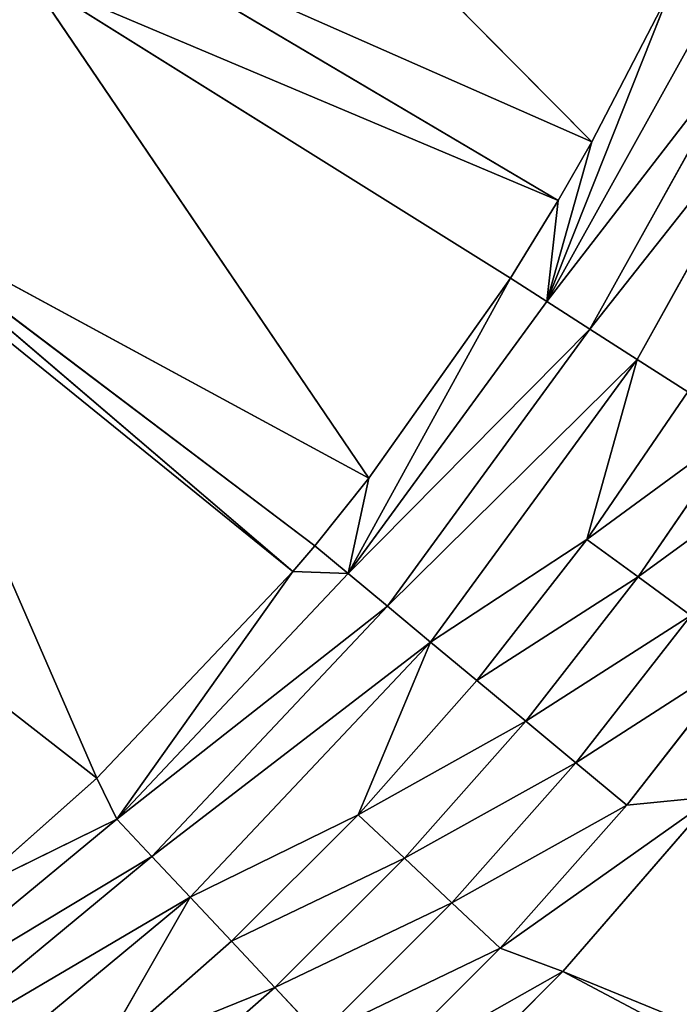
# Model space of a CAD drawing. Extents: x 0 to 500, y 0 to 390.
# Tile 598 of 656: x 263.7 to 268.94, y 182.78 to 190.61. Entities that reach past the tile are written whole.
import ezdxf

# ---------------------------------------------------------------- set-up
doc = ezdxf.new("R2010")
doc.units = 0
doc.header["$LTSCALE"] = 25.4
doc.layers.get('0').update_dxf_attribs({"linetype": 'CONTINUOUS'})

# ---------------------------------------------------------------- blocks, each defined once
blk = doc.blocks.new('ATLANTA505_-_S_STL')
at = {"color": 0}
for p, q in [((281.7911, 25.4082, 214.0374), (268.1672, 25.1371, 206.8065)), ((281.7911, 25.4082, 214.0374), (268.1672, 25.1371, 206.8065)), ((267.6675, 25.1069, 206.6221), (266.592, 25.1093, 207.6949)), ((267.6675, 25.1069, 206.6221), (266.592, 25.1093, 207.6949)), ((268.1672, 25.1371, 206.8065), (266.8645, 25.1399, 208.106)), ((268.1672, 25.1371, 206.8065), (266.8645, 25.1399, 208.106)), ((267.6675, 25.1069, 206.6221), (267.2851, 25.0197, 206.2618)), ((267.6675, 25.1069, 206.6221), (267.2851, 25.0197, 206.2618)), ((268.1672, 25.1371, 206.8065), (267.6675, 25.1069, 206.6221)), ((268.1672, 25.1371, 206.8065), (267.6675, 25.1069, 206.6221)), ((269.3705, 25.1359, 205.416), (267.6675, 25.1069, 206.6221)), ((269.3705, 25.1359, 205.416), (267.6675, 25.1069, 206.6221)), ((268.6743, 25.1056, 205.4845), (267.6675, 25.1069, 206.6221)), ((268.6743, 25.1056, 205.4845), (267.6675, 25.1069, 206.6221)), ((269.3705, 25.1359, 205.416), (268.1672, 25.1371, 206.8065)), ((269.3705, 25.1359, 205.416), (268.1672, 25.1371, 206.8065)), ((268.6743, 25.1056, 205.4845), (268.2703, 25.0184, 205.1487)), ((268.6743, 25.1056, 205.4845), (268.2703, 25.0184, 205.1487)), ((269.3705, 25.1359, 205.416), (268.6743, 25.1056, 205.4845)), ((269.3705, 25.1359, 205.416), (268.6743, 25.1056, 205.4845)), ((269.607, 25.1053, 204.289), (268.6743, 25.1056, 205.4845)), ((269.607, 25.1053, 204.289), (268.6743, 25.1056, 205.4845)), ((266.2327, 25.0221, 207.3115), (265.8777, 24.8775, 206.9329)), ((266.2327, 25.0221, 207.3115), (265.8777, 24.8775, 206.9329)), ((266.2327, 25.0221, 207.3115), (267.2851, 25.0197, 206.2618)), ((266.2327, 25.0221, 207.3115), (267.2851, 25.0197, 206.2618)), ((267.2851, 25.0197, 206.2618), (266.9073, 24.8751, 205.9059)), ((267.2851, 25.0197, 206.2618), (266.9073, 24.8751, 205.9059)), ((267.2851, 25.0197, 206.2618), (268.2703, 25.0184, 205.1487)), ((267.2851, 25.0197, 206.2618), (268.2703, 25.0184, 205.1487)), ((268.2703, 25.0184, 205.1487), (267.8711, 24.8738, 204.8169)), ((268.2703, 25.0184, 205.1487), (267.8711, 24.8738, 204.8169)), ((268.2703, 25.0184, 205.1487), (269.1829, 25.0181, 203.9788)), ((268.2703, 25.0184, 205.1487), (269.1829, 25.0181, 203.9788)), ((269.1829, 25.0181, 203.9788), (268.7639, 24.8735, 203.6724)), ((269.1829, 25.0181, 203.9788), (268.7639, 24.8735, 203.6724)), ((265.8777, 24.8775, 206.9329), (264.7882, 24.8809, 207.8925)), ((265.8777, 24.8775, 206.9329), (264.7882, 24.8809, 207.8925)), ((265.8777, 24.8775, 206.9329), (265.5333, 24.6766, 206.5658)), ((265.8777, 24.8775, 206.9329), (265.5333, 24.6766, 206.5658)), ((266.9073, 24.8751, 205.9059), (265.8777, 24.8775, 206.9329)), ((266.9073, 24.8751, 205.9059), (265.8777, 24.8775, 206.9329)), ((266.9073, 24.8751, 205.9059), (266.5408, 24.6742, 205.5608)), ((266.9073, 24.8751, 205.9059), (266.5408, 24.6742, 205.5608)), ((267.8711, 24.8738, 204.8169), (266.9073, 24.8751, 205.9059)), ((267.8711, 24.8738, 204.8169), (266.9073, 24.8751, 205.9059)), ((267.8711, 24.8738, 204.8169), (267.484, 24.6729, 204.4952)), ((267.8711, 24.8738, 204.8169), (267.484, 24.6729, 204.4952)), ((268.7639, 24.8735, 203.6724), (267.8711, 24.8738, 204.8169)), ((268.7639, 24.8735, 203.6724), (267.8711, 24.8738, 204.8169)), ((268.7639, 24.8735, 203.6724), (268.3577, 24.6726, 203.3752)), ((268.7639, 24.8735, 203.6724), (268.3577, 24.6726, 203.3752)), ((269.5843, 24.8743, 202.4746), (268.7639, 24.8735, 203.6724)), ((269.5843, 24.8743, 202.4746), (268.7639, 24.8735, 203.6724)), ((264.4672, 24.68, 207.5048), (265.2057, 24.4224, 206.2168)), ((264.4672, 24.68, 207.5048), (265.5333, 24.6766, 206.5658)), ((264.4672, 24.68, 207.5048), (265.2057, 24.4224, 206.2168)), ((264.4672, 24.68, 207.5048), (265.5333, 24.6766, 206.5658)), ((265.5333, 24.6766, 206.5658), (265.2057, 24.4224, 206.2168)), ((265.5333, 24.6766, 206.5658), (265.2057, 24.4224, 206.2168)), ((266.5408, 24.6742, 205.5608), (265.2057, 24.4224, 206.2168)), ((266.5408, 24.6742, 205.5608), (265.2057, 24.4224, 206.2168)), ((265.5333, 24.6766, 206.5658), (266.5408, 24.6742, 205.5608)), ((265.5333, 24.6766, 206.5658), (266.5408, 24.6742, 205.5608)), ((266.5408, 24.6742, 205.5608), (267.1158, 24.4186, 204.1893)), ((266.5408, 24.6742, 205.5608), (267.484, 24.6729, 204.4952)), ((266.5408, 24.6742, 205.5608), (267.1158, 24.4186, 204.1893)), ((266.5408, 24.6742, 205.5608), (267.484, 24.6729, 204.4952)), ((267.484, 24.6729, 204.4952), (267.1158, 24.4186, 204.1893)), ((267.484, 24.6729, 204.4952), (267.1158, 24.4186, 204.1893)), ((268.3577, 24.6726, 203.3752), (267.1158, 24.4186, 204.1893)), ((268.3577, 24.6726, 203.3752), (267.1158, 24.4186, 204.1893)), ((267.484, 24.6729, 204.4952), (268.3577, 24.6726, 203.3752)), ((267.484, 24.6729, 204.4952), (268.3577, 24.6726, 203.3752)), ((268.3577, 24.6726, 203.3752), (269.1604, 24.6734, 202.2031)), ((268.3577, 24.6726, 203.3752), (269.1604, 24.6734, 202.2031)), ((268.3577, 24.6726, 203.3752), (268.7573, 24.4191, 201.945)), ((268.3577, 24.6726, 203.3752), (268.7573, 24.4191, 201.945)), ((269.1604, 24.6734, 202.2031), (268.7573, 24.4191, 201.945)), ((269.1604, 24.6734, 202.2031), (268.7573, 24.4191, 201.945)), ((265.2057, 24.4224, 206.2168), (263.0628, 24.43, 207.9889)), ((265.2057, 24.4224, 206.2168), (263.0628, 24.43, 207.9889)), ((265.2057, 24.4224, 206.2168), (264.9005, 24.1197, 205.8918)), ((265.2057, 24.4224, 206.2168), (264.9005, 24.1197, 205.8918)), ((267.1158, 24.4186, 204.1893), (265.2057, 24.4224, 206.2168)), ((267.1158, 24.4186, 204.1893), (265.2057, 24.4224, 206.2168)), ((267.1158, 24.4186, 204.1893), (266.7729, 24.116, 203.9044)), ((267.1158, 24.4186, 204.1893), (266.7729, 24.116, 203.9044)), ((268.7573, 24.4191, 201.945), (267.1158, 24.4186, 204.1893)), ((268.7573, 24.4191, 201.945), (267.1158, 24.4186, 204.1893)), ((268.7573, 24.4191, 201.945), (268.3819, 24.1165, 201.7044)), ((268.7573, 24.4191, 201.945), (268.3819, 24.1165, 201.7044)), ((270.1024, 24.4233, 199.5266), (268.7573, 24.4191, 201.945)), ((270.1024, 24.4233, 199.5266), (268.7573, 24.4191, 201.945)), ((262.8001, 24.1274, 207.6288), (264.9005, 24.1197, 205.8918)), ((262.8001, 24.1274, 207.6288), (264.9005, 24.1197, 205.8918)), ((264.9005, 24.1197, 205.8918), (264.6224, 23.7751, 205.5958)), ((264.9005, 24.1197, 205.8918), (264.6224, 23.7751, 205.5958)), ((264.9005, 24.1197, 205.8918), (266.7729, 24.116, 203.9044)), ((264.9005, 24.1197, 205.8918), (266.7729, 24.116, 203.9044)), ((266.7729, 24.116, 203.9044), (266.4605, 23.7714, 203.6448)), ((266.7729, 24.116, 203.9044), (266.4605, 23.7714, 203.6448)), ((266.7729, 24.116, 203.9044), (268.3819, 24.1165, 201.7044)), ((266.7729, 24.116, 203.9044), (268.3819, 24.1165, 201.7044)), ((268.3819, 24.1165, 201.7044), (268.04, 23.7719, 201.4853)), ((268.3819, 24.1165, 201.7044), (268.04, 23.7719, 201.4853)), ((268.3819, 24.1165, 201.7044), (269.7003, 24.1207, 199.3341)), ((268.3819, 24.1165, 201.7044), (269.7003, 24.1207, 199.3341)), ((262.5605, 23.7828, 207.3008), (264.6224, 23.7751, 205.5958)), ((262.5605, 23.7828, 207.3008), (264.6224, 23.7751, 205.5958)), ((264.6224, 23.7751, 205.5958), (263.4424, 23.4181, 206.1774)), ((264.6224, 23.7751, 205.5958), (263.4424, 23.4181, 206.1774)), ((264.6224, 23.7751, 205.5958), (264.465, 23.4146, 205.2698)), ((264.6224, 23.7751, 205.5958), (264.465, 23.4146, 205.2698)), ((264.6224, 23.7751, 205.5958), (266.0215, 23.4113, 203.6303)), ((264.6224, 23.7751, 205.5958), (266.0215, 23.4113, 203.6303)), ((264.6224, 23.7751, 205.5958), (266.4605, 23.7714, 203.6448)), ((264.6224, 23.7751, 205.5958), (266.4605, 23.7714, 203.6448)), ((268.04, 23.7719, 201.4853), (269.334, 23.7761, 199.1586)), ((268.04, 23.7719, 201.4853), (269.334, 23.7761, 199.1586)), ((266.4605, 23.7714, 203.6448), (266.0215, 23.4113, 203.6303)), ((266.4605, 23.7714, 203.6448), (266.0215, 23.4113, 203.6303)), ((266.4605, 23.7714, 203.6448), (266.1949, 23.4111, 203.4243)), ((266.4605, 23.7714, 203.6448), (266.1949, 23.4111, 203.4243)), ((266.4605, 23.7714, 203.6448), (268.04, 23.7719, 201.4853)), ((266.4605, 23.7714, 203.6448), (268.04, 23.7719, 201.4853)), ((267.7494, 23.4116, 201.299), (266.4605, 23.7714, 203.6448)), ((267.7494, 23.4116, 201.299), (266.4605, 23.7714, 203.6448)), ((266.6254, 23.4108, 202.889), (266.4605, 23.7714, 203.6448)), ((266.6254, 23.4108, 202.889), (266.4605, 23.7714, 203.6448)), ((267.7494, 23.4116, 201.299), (268.04, 23.7719, 201.4853)), ((267.7494, 23.4116, 201.299), (268.04, 23.7719, 201.4853)), ((268.1295, 23.4125, 200.6821), (268.04, 23.7719, 201.4853)), ((268.04, 23.7719, 201.4853), (268.3977, 23.4132, 200.2164)), ((268.1295, 23.4125, 200.6821), (268.04, 23.7719, 201.4853)), ((268.04, 23.7719, 201.4853), (268.3977, 23.4132, 200.2164)), ((268.04, 23.7719, 201.4853), (269.0227, 23.4158, 199.0093)), ((268.04, 23.7719, 201.4853), (269.0227, 23.4158, 199.0093)), ((260.8498, 18.2045, 202.4525), (264.465, 23.4146, 205.2698)), ((260.8498, 18.2045, 202.4525), (264.465, 23.4146, 205.2698)), ((264.465, 23.4146, 205.2698), (262.5133, 18.2045, 200.789)), ((264.465, 23.4146, 205.2698), (262.5133, 18.2045, 200.789)), ((266.0215, 23.4113, 203.6303), (262.5133, 18.2045, 200.789)), ((266.0215, 23.4113, 203.6303), (262.5133, 18.2045, 200.789)), ((266.0215, 23.4113, 203.6303), (262.5901, 18.2045, 200.6997)), ((266.0215, 23.4113, 203.6303), (262.5901, 18.2045, 200.6997)), ((266.1949, 23.4111, 203.4243), (262.5901, 18.2045, 200.6997)), ((266.1949, 23.4111, 203.4243), (262.5901, 18.2045, 200.6997)), ((262.5901, 18.2045, 200.6997), (266.6254, 23.4108, 202.889)), ((262.5901, 18.2045, 200.6997), (266.6254, 23.4108, 202.889)), ((263.4424, 23.4181, 206.1774), (264.465, 23.4146, 205.2698)), ((263.4424, 23.4181, 206.1774), (264.465, 23.4146, 205.2698)), ((267.7494, 23.4116, 201.299), (263.9232, 18.2045, 198.9057)), ((267.7494, 23.4116, 201.299), (263.9232, 18.2045, 198.9057)), ((266.6254, 23.4108, 202.889), (263.9232, 18.2045, 198.9057)), ((266.6254, 23.4108, 202.889), (263.9232, 18.2045, 198.9057)), ((264.2445, 18.2045, 198.3846), (268.3977, 23.4132, 200.2164)), ((264.2445, 18.2045, 198.3846), (268.3977, 23.4132, 200.2164)), ((268.1295, 23.4125, 200.6821), (264.2445, 18.2045, 198.3846)), ((268.1295, 23.4125, 200.6821), (264.2445, 18.2045, 198.3846)), ((264.465, 23.4146, 205.2698), (266.0215, 23.4113, 203.6303)), ((264.465, 23.4146, 205.2698), (266.0215, 23.4113, 203.6303)), ((268.3977, 23.4132, 200.2164), (265.0506, 18.2045, 196.8409)), ((268.3977, 23.4132, 200.2164), (265.0506, 18.2045, 196.8409)), ((266.0215, 23.4113, 203.6303), (266.1949, 23.4111, 203.4243)), ((266.0215, 23.4113, 203.6303), (266.1949, 23.4111, 203.4243)), ((266.1949, 23.4111, 203.4243), (266.6254, 23.4108, 202.889)), ((266.1949, 23.4111, 203.4243), (266.6254, 23.4108, 202.889)), ((266.6254, 23.4108, 202.889), (267.7494, 23.4116, 201.299)), ((266.6254, 23.4108, 202.889), (267.7494, 23.4116, 201.299)), ((267.7494, 23.4116, 201.299), (268.1295, 23.4125, 200.6821)), ((267.7494, 23.4116, 201.299), (268.1295, 23.4125, 200.6821)), ((268.1295, 23.4125, 200.6821), (268.3977, 23.4132, 200.2164)), ((268.1295, 23.4125, 200.6821), (268.3977, 23.4132, 200.2164)), ((268.3977, 23.4132, 200.2164), (269.0227, 23.4158, 199.0093)), ((268.3977, 23.4132, 200.2164), (269.0227, 23.4158, 199.0093))]:
    blk.add_line(p, q, dxfattribs=at)
mesh = blk.add_polyface(dxfattribs=at)
corners = [(266.8645, 25.1399, 208.106), (281.7911, 25.4082, 214.0374), (268.1672, 25.1371, 206.8065), (279.5724, 25.4136, 216.3145), (280.7137, 25.4106, 215.2076)]
mesh.append_faces([[corners[k] for k in face] for face in [(0, 1, 2), (1, 3, 4)]], dxfattribs={"vtx0": -1, "color": 0})
mesh.append_faces([[corners[k] for k in face] for face in [(1, 0, 3)]], dxfattribs={"vtx0": -1, "vtx2": -1, "color": 0})
mesh = blk.add_polyface(dxfattribs=at)
corners = [(268.1672, 25.1371, 206.8065), (282.8038, 25.4063, 212.8025), (269.3705, 25.1359, 205.416), (281.7911, 25.4082, 214.0374)]
mesh.append_faces([[corners[k] for k in face] for face in [(0, 1, 2), (1, 0, 3)]], dxfattribs={"vtx0": -1, "color": 0})
mesh = blk.add_polyface(dxfattribs=at)
corners = [(266.2327, 25.0221, 207.3115), (267.6675, 25.1069, 206.6221), (267.2851, 25.0197, 206.2618), (266.592, 25.1093, 207.6949)]
mesh.append_faces([[corners[k] for k in face] for face in [(0, 1, 2), (1, 0, 3)]], dxfattribs={"vtx0": -1, "color": 0})
mesh = blk.add_polyface(dxfattribs=at)
corners = [(266.592, 25.1093, 207.6949), (268.1672, 25.1371, 206.8065), (267.6675, 25.1069, 206.6221), (266.8645, 25.1399, 208.106)]
mesh.append_faces([[corners[k] for k in face] for face in [(0, 1, 2), (1, 0, 3)]], dxfattribs={"vtx0": -1, "color": 0})
mesh = blk.add_polyface(dxfattribs=at)
corners = [(267.2851, 25.0197, 206.2618), (268.6743, 25.1056, 205.4845), (268.2703, 25.0184, 205.1487), (267.6675, 25.1069, 206.6221)]
mesh.append_faces([[corners[k] for k in face] for face in [(0, 1, 2), (1, 0, 3)]], dxfattribs={"vtx0": -1, "color": 0})
mesh = blk.add_polyface(dxfattribs=at)
corners = [(268.1672, 25.1371, 206.8065), (269.3705, 25.1359, 205.416), (267.6675, 25.1069, 206.6221)]
mesh.append_faces([[corners[k] for k in face] for face in [(0, 1, 2)]], dxfattribs={"color": 0})
mesh = blk.add_polyface(dxfattribs=at)
corners = [(267.6675, 25.1069, 206.6221), (269.3705, 25.1359, 205.416), (268.6743, 25.1056, 205.4845)]
mesh.append_faces([[corners[k] for k in face] for face in [(0, 1, 2)]], dxfattribs={"color": 0})
mesh = blk.add_polyface(dxfattribs=at)
corners = [(268.2703, 25.0184, 205.1487), (269.607, 25.1053, 204.289), (269.1829, 25.0181, 203.9788), (268.6743, 25.1056, 205.4845)]
mesh.append_faces([[corners[k] for k in face] for face in [(0, 1, 2), (1, 0, 3)]], dxfattribs={"vtx0": -1, "color": 0})
mesh = blk.add_polyface(dxfattribs=at)
corners = [(268.6743, 25.1056, 205.4845), (269.3705, 25.1359, 205.416), (269.607, 25.1053, 204.289)]
mesh.append_faces([[corners[k] for k in face] for face in [(0, 1, 2)]], dxfattribs={"color": 0})
mesh = blk.add_polyface(dxfattribs=at)
corners = [(264.7882, 24.8809, 207.8925), (266.2327, 25.0221, 207.3115), (265.8777, 24.8775, 206.9329), (265.119, 25.0255, 208.2924)]
mesh.append_faces([[corners[k] for k in face] for face in [(0, 1, 2), (1, 0, 3)]], dxfattribs={"vtx0": -1, "color": 0})
mesh = blk.add_polyface(dxfattribs=at)
corners = [(265.8777, 24.8775, 206.9329), (267.2851, 25.0197, 206.2618), (266.9073, 24.8751, 205.9059), (266.2327, 25.0221, 207.3115)]
mesh.append_faces([[corners[k] for k in face] for face in [(0, 1, 2), (1, 0, 3)]], dxfattribs={"vtx0": -1, "color": 0})
mesh = blk.add_polyface(dxfattribs=at)
corners = [(266.9073, 24.8751, 205.9059), (268.2703, 25.0184, 205.1487), (267.8711, 24.8738, 204.8169), (267.2851, 25.0197, 206.2618)]
mesh.append_faces([[corners[k] for k in face] for face in [(0, 1, 2), (1, 0, 3)]], dxfattribs={"vtx0": -1, "color": 0})
mesh = blk.add_polyface(dxfattribs=at)
corners = [(267.8711, 24.8738, 204.8169), (269.1829, 25.0181, 203.9788), (268.7639, 24.8735, 203.6724), (268.2703, 25.0184, 205.1487)]
mesh.append_faces([[corners[k] for k in face] for face in [(0, 1, 2), (1, 0, 3)]], dxfattribs={"vtx0": -1, "color": 0})
mesh = blk.add_polyface(dxfattribs=at)
corners = [(268.7639, 24.8735, 203.6724), (270.0214, 25.0189, 202.7545), (269.5843, 24.8743, 202.4746), (269.1829, 25.0181, 203.9788)]
mesh.append_faces([[corners[k] for k in face] for face in [(0, 1, 2), (1, 0, 3)]], dxfattribs={"vtx0": -1, "color": 0})
mesh = blk.add_polyface(dxfattribs=at)
corners = [(264.4672, 24.68, 207.5048), (265.8777, 24.8775, 206.9329), (265.5333, 24.6766, 206.5658), (264.7882, 24.8809, 207.8925)]
mesh.append_faces([[corners[k] for k in face] for face in [(0, 1, 2), (1, 0, 3)]], dxfattribs={"vtx0": -1, "color": 0})
mesh = blk.add_polyface(dxfattribs=at)
corners = [(265.5333, 24.6766, 206.5658), (266.9073, 24.8751, 205.9059), (266.5408, 24.6742, 205.5608), (265.8777, 24.8775, 206.9329)]
mesh.append_faces([[corners[k] for k in face] for face in [(0, 1, 2), (1, 0, 3)]], dxfattribs={"vtx0": -1, "color": 0})
mesh = blk.add_polyface(dxfattribs=at)
corners = [(266.5408, 24.6742, 205.5608), (267.8711, 24.8738, 204.8169), (267.484, 24.6729, 204.4952), (266.9073, 24.8751, 205.9059)]
mesh.append_faces([[corners[k] for k in face] for face in [(0, 1, 2), (1, 0, 3)]], dxfattribs={"vtx0": -1, "color": 0})
mesh = blk.add_polyface(dxfattribs=at)
corners = [(267.484, 24.6729, 204.4952), (268.7639, 24.8735, 203.6724), (268.3577, 24.6726, 203.3752), (267.8711, 24.8738, 204.8169)]
mesh.append_faces([[corners[k] for k in face] for face in [(0, 1, 2), (1, 0, 3)]], dxfattribs={"vtx0": -1, "color": 0})
mesh = blk.add_polyface(dxfattribs=at)
corners = [(268.3577, 24.6726, 203.3752), (269.5843, 24.8743, 202.4746), (269.1604, 24.6734, 202.2031), (268.7639, 24.8735, 203.6724)]
mesh.append_faces([[corners[k] for k in face] for face in [(0, 1, 2), (1, 0, 3)]], dxfattribs={"vtx0": -1, "color": 0})
mesh = blk.add_polyface(dxfattribs=at)
corners = [(263.0628, 24.43, 207.9889), (264.4672, 24.68, 207.5048), (265.2057, 24.4224, 206.2168)]
mesh.append_faces([[corners[k] for k in face] for face in [(0, 1, 2)]], dxfattribs={"color": 0})
mesh = blk.add_polyface(dxfattribs=at)
corners = [(264.4672, 24.68, 207.5048), (265.5333, 24.6766, 206.5658), (265.2057, 24.4224, 206.2168)]
mesh.append_faces([[corners[k] for k in face] for face in [(0, 1, 2)]], dxfattribs={"color": 0})
mesh = blk.add_polyface(dxfattribs=at)
corners = [(265.5333, 24.6766, 206.5658), (266.5408, 24.6742, 205.5608), (265.2057, 24.4224, 206.2168)]
mesh.append_faces([[corners[k] for k in face] for face in [(0, 1, 2)]], dxfattribs={"color": 0})
mesh = blk.add_polyface(dxfattribs=at)
corners = [(265.2057, 24.4224, 206.2168), (266.5408, 24.6742, 205.5608), (267.1158, 24.4186, 204.1893)]
mesh.append_faces([[corners[k] for k in face] for face in [(0, 1, 2)]], dxfattribs={"color": 0})
mesh = blk.add_polyface(dxfattribs=at)
corners = [(266.5408, 24.6742, 205.5608), (267.484, 24.6729, 204.4952), (267.1158, 24.4186, 204.1893)]
mesh.append_faces([[corners[k] for k in face] for face in [(0, 1, 2)]], dxfattribs={"color": 0})
mesh = blk.add_polyface(dxfattribs=at)
corners = [(267.484, 24.6729, 204.4952), (268.3577, 24.6726, 203.3752), (267.1158, 24.4186, 204.1893)]
mesh.append_faces([[corners[k] for k in face] for face in [(0, 1, 2)]], dxfattribs={"color": 0})
mesh = blk.add_polyface(dxfattribs=at)
corners = [(267.1158, 24.4186, 204.1893), (268.3577, 24.6726, 203.3752), (268.7573, 24.4191, 201.945)]
mesh.append_faces([[corners[k] for k in face] for face in [(0, 1, 2)]], dxfattribs={"color": 0})
mesh = blk.add_polyface(dxfattribs=at)
corners = [(268.3577, 24.6726, 203.3752), (269.1604, 24.6734, 202.2031), (268.7573, 24.4191, 201.945)]
mesh.append_faces([[corners[k] for k in face] for face in [(0, 1, 2)]], dxfattribs={"color": 0})
mesh = blk.add_polyface(dxfattribs=at)
corners = [(269.1604, 24.6734, 202.2031), (270.1024, 24.4233, 199.5266), (268.7573, 24.4191, 201.945)]
mesh.append_faces([[corners[k] for k in face] for face in [(0, 1, 2)]], dxfattribs={"color": 0})
mesh = blk.add_polyface(dxfattribs=at)
corners = [(262.8001, 24.1274, 207.6288), (265.2057, 24.4224, 206.2168), (264.9005, 24.1197, 205.8918), (263.0628, 24.43, 207.9889)]
mesh.append_faces([[corners[k] for k in face] for face in [(0, 1, 2), (1, 0, 3)]], dxfattribs={"vtx0": -1, "color": 0})
mesh = blk.add_polyface(dxfattribs=at)
corners = [(264.9005, 24.1197, 205.8918), (267.1158, 24.4186, 204.1893), (266.7729, 24.116, 203.9044), (265.2057, 24.4224, 206.2168)]
mesh.append_faces([[corners[k] for k in face] for face in [(0, 1, 2), (1, 0, 3)]], dxfattribs={"vtx0": -1, "color": 0})
mesh = blk.add_polyface(dxfattribs=at)
corners = [(266.7729, 24.116, 203.9044), (268.7573, 24.4191, 201.945), (268.3819, 24.1165, 201.7044), (267.1158, 24.4186, 204.1893)]
mesh.append_faces([[corners[k] for k in face] for face in [(0, 1, 2), (1, 0, 3)]], dxfattribs={"vtx0": -1, "color": 0})
mesh = blk.add_polyface(dxfattribs=at)
corners = [(268.3819, 24.1165, 201.7044), (270.1024, 24.4233, 199.5266), (269.7003, 24.1207, 199.3341), (268.7573, 24.4191, 201.945)]
mesh.append_faces([[corners[k] for k in face] for face in [(0, 1, 2), (1, 0, 3)]], dxfattribs={"vtx0": -1, "color": 0})
mesh = blk.add_polyface(dxfattribs=at)
corners = [(262.5605, 23.7828, 207.3008), (264.9005, 24.1197, 205.8918), (264.6224, 23.7751, 205.5958), (262.8001, 24.1274, 207.6288)]
mesh.append_faces([[corners[k] for k in face] for face in [(0, 1, 2), (1, 0, 3)]], dxfattribs={"vtx0": -1, "color": 0})
mesh = blk.add_polyface(dxfattribs=at)
corners = [(264.6224, 23.7751, 205.5958), (266.7729, 24.116, 203.9044), (266.4605, 23.7714, 203.6448), (264.9005, 24.1197, 205.8918)]
mesh.append_faces([[corners[k] for k in face] for face in [(0, 1, 2), (1, 0, 3)]], dxfattribs={"vtx0": -1, "color": 0})
mesh = blk.add_polyface(dxfattribs=at)
corners = [(266.4605, 23.7714, 203.6448), (268.3819, 24.1165, 201.7044), (268.04, 23.7719, 201.4853), (266.7729, 24.116, 203.9044)]
mesh.append_faces([[corners[k] for k in face] for face in [(0, 1, 2), (1, 0, 3)]], dxfattribs={"vtx0": -1, "color": 0})
mesh = blk.add_polyface(dxfattribs=at)
corners = [(268.04, 23.7719, 201.4853), (269.7003, 24.1207, 199.3341), (269.334, 23.7761, 199.1586), (268.3819, 24.1165, 201.7044)]
mesh.append_faces([[corners[k] for k in face] for face in [(0, 1, 2), (1, 0, 3)]], dxfattribs={"vtx0": -1, "color": 0})
mesh = blk.add_polyface(dxfattribs=at)
corners = [(262.5605, 23.7828, 207.3008), (264.6224, 23.7751, 205.5958), (263.4424, 23.4181, 206.1774)]
mesh.append_faces([[corners[k] for k in face] for face in [(0, 1, 2)]], dxfattribs={"color": 0})
mesh = blk.add_polyface(dxfattribs=at)
corners = [(263.4424, 23.4181, 206.1774), (264.6224, 23.7751, 205.5958), (264.465, 23.4146, 205.2698)]
mesh.append_faces([[corners[k] for k in face] for face in [(0, 1, 2)]], dxfattribs={"color": 0})
mesh = blk.add_polyface(dxfattribs=at)
corners = [(264.6224, 23.7751, 205.5958), (266.0215, 23.4113, 203.6303), (264.465, 23.4146, 205.2698)]
mesh.append_faces([[corners[k] for k in face] for face in [(0, 1, 2)]], dxfattribs={"color": 0})
mesh = blk.add_polyface(dxfattribs=at)
corners = [(264.6224, 23.7751, 205.5958), (266.4605, 23.7714, 203.6448), (266.0215, 23.4113, 203.6303)]
mesh.append_faces([[corners[k] for k in face] for face in [(0, 1, 2)]], dxfattribs={"color": 0})
mesh = blk.add_polyface(dxfattribs=at)
corners = [(268.04, 23.7719, 201.4853), (269.334, 23.7761, 199.1586), (269.0227, 23.4158, 199.0093)]
mesh.append_faces([[corners[k] for k in face] for face in [(0, 1, 2)]], dxfattribs={"color": 0})
mesh = blk.add_polyface(dxfattribs=at)
corners = [(266.4605, 23.7714, 203.6448), (266.1949, 23.4111, 203.4243), (266.0215, 23.4113, 203.6303)]
mesh.append_faces([[corners[k] for k in face] for face in [(0, 1, 2)]], dxfattribs={"color": 0})
mesh = blk.add_polyface(dxfattribs=at)
corners = [(266.4605, 23.7714, 203.6448), (266.6254, 23.4108, 202.889), (266.1949, 23.4111, 203.4243)]
mesh.append_faces([[corners[k] for k in face] for face in [(0, 1, 2)]], dxfattribs={"color": 0})
mesh = blk.add_polyface(dxfattribs=at)
corners = [(266.4605, 23.7714, 203.6448), (268.04, 23.7719, 201.4853), (267.7494, 23.4116, 201.299)]
mesh.append_faces([[corners[k] for k in face] for face in [(0, 1, 2)]], dxfattribs={"color": 0})
mesh = blk.add_polyface(dxfattribs=at)
corners = [(266.4605, 23.7714, 203.6448), (267.7494, 23.4116, 201.299), (266.6254, 23.4108, 202.889)]
mesh.append_faces([[corners[k] for k in face] for face in [(0, 1, 2)]], dxfattribs={"color": 0})
mesh = blk.add_polyface(dxfattribs=at)
corners = [(268.04, 23.7719, 201.4853), (268.1295, 23.4125, 200.6821), (267.7494, 23.4116, 201.299)]
mesh.append_faces([[corners[k] for k in face] for face in [(0, 1, 2)]], dxfattribs={"color": 0})
mesh = blk.add_polyface(dxfattribs=at)
corners = [(268.04, 23.7719, 201.4853), (268.3977, 23.4132, 200.2164), (268.1295, 23.4125, 200.6821)]
mesh.append_faces([[corners[k] for k in face] for face in [(0, 1, 2)]], dxfattribs={"color": 0})
mesh = blk.add_polyface(dxfattribs=at)
corners = [(268.04, 23.7719, 201.4853), (269.0227, 23.4158, 199.0093), (268.3977, 23.4132, 200.2164)]
mesh.append_faces([[corners[k] for k in face] for face in [(0, 1, 2)]], dxfattribs={"color": 0})
mesh = blk.add_polyface(dxfattribs=at)
corners = [(263.4424, 23.4181, 206.1774), (264.465, 23.4146, 205.2698), (260.8498, 18.2045, 202.4525)]
mesh.append_faces([[corners[k] for k in face] for face in [(0, 1, 2)]], dxfattribs={"color": 0})
mesh = blk.add_polyface(dxfattribs=at)
corners = [(264.465, 23.4146, 205.2698), (262.5133, 18.2045, 200.789), (260.8498, 18.2045, 202.4525)]
mesh.append_faces([[corners[k] for k in face] for face in [(0, 1, 2)]], dxfattribs={"color": 0})
mesh = blk.add_polyface(dxfattribs=at)
corners = [(264.465, 23.4146, 205.2698), (266.0215, 23.4113, 203.6303), (262.5133, 18.2045, 200.789)]
mesh.append_faces([[corners[k] for k in face] for face in [(0, 1, 2)]], dxfattribs={"color": 0})
mesh = blk.add_polyface(dxfattribs=at)
corners = [(266.0215, 23.4113, 203.6303), (262.5901, 18.2045, 200.6997), (262.5133, 18.2045, 200.789)]
mesh.append_faces([[corners[k] for k in face] for face in [(0, 1, 2)]], dxfattribs={"color": 0})
mesh = blk.add_polyface(dxfattribs=at)
corners = [(266.0215, 23.4113, 203.6303), (266.1949, 23.4111, 203.4243), (262.5901, 18.2045, 200.6997)]
mesh.append_faces([[corners[k] for k in face] for face in [(0, 1, 2)]], dxfattribs={"color": 0})
mesh = blk.add_polyface(dxfattribs=at)
corners = [(266.1949, 23.4111, 203.4243), (266.6254, 23.4108, 202.889), (262.5901, 18.2045, 200.6997)]
mesh.append_faces([[corners[k] for k in face] for face in [(0, 1, 2)]], dxfattribs={"color": 0})
mesh = blk.add_polyface(dxfattribs=at)
corners = [(266.6254, 23.4108, 202.889), (263.9232, 18.2045, 198.9057), (262.5901, 18.2045, 200.6997)]
mesh.append_faces([[corners[k] for k in face] for face in [(0, 1, 2)]], dxfattribs={"color": 0})
mesh = blk.add_polyface(dxfattribs=at)
corners = [(263.9232, 18.2045, 198.9057), (268.1295, 23.4125, 200.6821), (264.2445, 18.2045, 198.3846), (267.7494, 23.4116, 201.299)]
mesh.append_faces([[corners[k] for k in face] for face in [(0, 1, 2), (1, 0, 3)]], dxfattribs={"vtx0": -1, "color": 0})
mesh = blk.add_polyface(dxfattribs=at)
corners = [(266.6254, 23.4108, 202.889), (267.7494, 23.4116, 201.299), (263.9232, 18.2045, 198.9057)]
mesh.append_faces([[corners[k] for k in face] for face in [(0, 1, 2)]], dxfattribs={"color": 0})
mesh = blk.add_polyface(dxfattribs=at)
corners = [(268.3977, 23.4132, 200.2164), (265.0506, 18.2045, 196.8409), (264.2445, 18.2045, 198.3846)]
mesh.append_faces([[corners[k] for k in face] for face in [(0, 1, 2)]], dxfattribs={"color": 0})
mesh = blk.add_polyface(dxfattribs=at)
corners = [(268.3977, 23.4132, 200.2164), (264.2445, 18.2045, 198.3846), (268.1295, 23.4125, 200.6821)]
mesh.append_faces([[corners[k] for k in face] for face in [(0, 1, 2)]], dxfattribs={"color": 0})
mesh = blk.add_polyface(dxfattribs=at)
corners = [(269.0227, 23.4158, 199.0093), (265.0506, 18.2045, 196.8409), (268.3977, 23.4132, 200.2164)]
mesh.append_faces([[corners[k] for k in face] for face in [(0, 1, 2)]], dxfattribs={"color": 0})
mesh = blk.add_polyface(dxfattribs=at)
corners = [(263.9232, 18.2045, 198.9057), (263.7793, 17.9761, 198.8132), (262.5901, 18.2045, 200.6997)]
mesh.append_faces([[corners[k] for k in face] for face in [(0, 1, 2)]], dxfattribs={"color": 0})
mesh = blk.add_polyface(dxfattribs=at)
corners = [(263.5121, 16.8947, 198.6415), (264.1237, 0.01, 197.6064), (262.6783, 0.01, 199.8186)]
mesh.append_faces([[corners[k] for k in face] for face in [(0, 1, 2)]], dxfattribs={"color": 0})

msp = doc.modelspace()

# ---------------------------------------------------------------- block references
at = {"color": 254, "extrusion": (0, -1, 1.11022e-16)}
msp.add_blockref('ATLANTA505_-_S_STL', (-0.1495, -0.01, -389.8516), dxfattribs=at)

doc.saveas('drawing.dxf')
